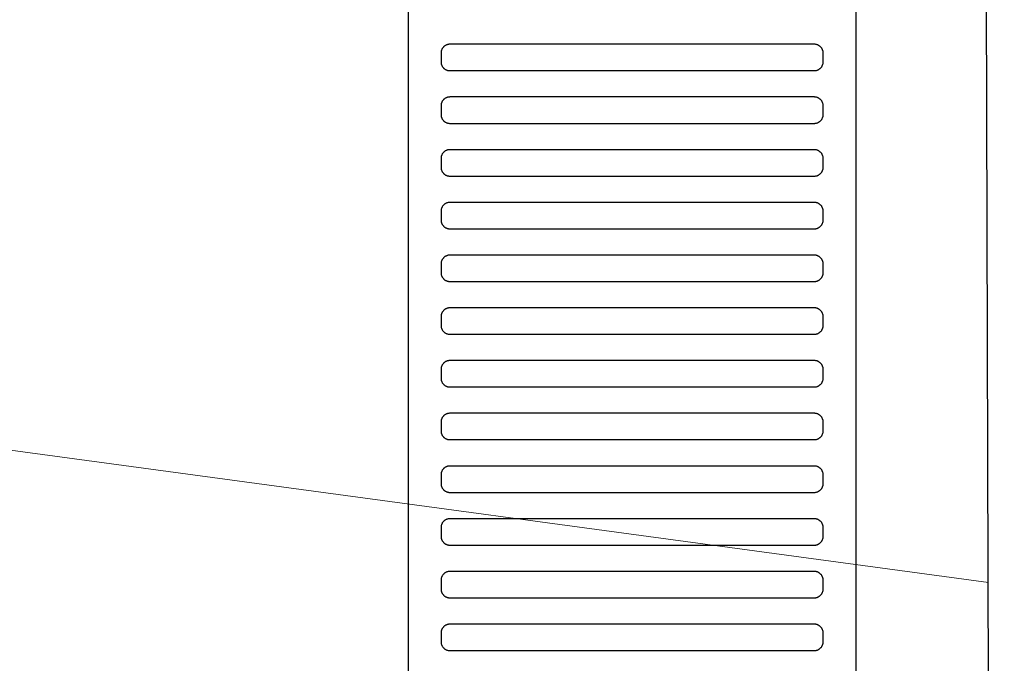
# Model space of a CAD drawing. Header units: millimetres. Extents: x -32221 to 212500, y 31663 to 93766.
# Tile 259 of 279: x 89884 to 90108, y 60662 to 60808. Entities that reach past the tile are written whole.
import ezdxf

# ---------------------------------------------------------------- set-up
doc = ezdxf.new("R2010")
doc.units = ezdxf.units.MM
doc.layers.add('kasetony', color=251, linetype='Continuous', lineweight=5)
doc.layers.add('Sciany', color=251, linetype='Continuous')
doc.layers.add('Wyposazenie', color=251, linetype='Continuous')

msp = doc.modelspace()

# ---------------------------------------------------------------- linework, layer by layer
at = {"layer": 'kasetony', "color": 251, "true_color": 0x636466}
for p, q in [((89160.453, 60807.784), (90104.311, 60680.09)), ((90104.311, 60680.09), (89160.453, 60807.784))]:
    msp.add_line(p, q, dxfattribs=at)
at = {"layer": 'Sciany', "color": 251, "true_color": 0x636466}
msp.add_line((90100.937, 61702.056), (90107.889, 59494.939), dxfattribs=at)
at = {"layer": 'Wyposazenie', "color": 251, "true_color": 0x636466}
for points in [[(90074.156, 59922.631), (90074.156, 61437.591), (89972.156, 61437.591), (89972.156, 59922.631)], [(90064.656, 60796.591), (90064.759, 60796.593), (90064.86, 60796.601), (90064.96, 60796.614), (90065.059, 60796.632), (90065.155, 60796.654), (90065.25, 60796.681), (90065.343, 60796.712), (90065.434, 60796.748), (90065.523, 60796.788), (90065.609, 60796.832), (90065.693, 60796.881), (90065.774, 60796.933), (90065.852, 60796.988), (90065.928, 60797.048), (90066, 60797.111), (90066.07, 60797.177), (90066.136, 60797.246), (90066.199, 60797.319), (90066.258, 60797.395), (90066.314, 60797.473), (90066.366, 60797.554), (90066.414, 60797.638), (90066.458, 60797.724), (90066.499, 60797.813), (90066.534, 60797.904), (90066.566, 60797.996), (90066.593, 60798.091), (90066.615, 60798.188), (90066.633, 60798.287), (90066.646, 60798.387), (90066.653, 60798.488), (90066.656, 60798.591), (90066.656, 60800.591), (90066.653, 60800.694), (90066.646, 60800.795), (90066.633, 60800.895), (90066.615, 60800.994), (90066.593, 60801.09), (90066.566, 60801.185), (90066.534, 60801.278), (90066.499, 60801.369), (90066.458, 60801.457), (90066.414, 60801.544), (90066.366, 60801.627), (90066.314, 60801.709), (90066.258, 60801.787), (90066.199, 60801.863), (90066.136, 60801.935), (90066.07, 60802.005), (90066, 60802.071), (90065.928, 60802.134), (90065.852, 60802.193), (90065.774, 60802.249), (90065.693, 60802.301), (90065.609, 60802.349), (90065.523, 60802.393), (90065.434, 60802.434), (90065.343, 60802.469), (90065.25, 60802.501), (90065.155, 60802.528), (90065.059, 60802.55), (90064.96, 60802.568), (90064.86, 60802.581), (90064.759, 60802.588), (90064.656, 60802.591), (89981.656, 60802.591), (89981.553, 60802.588), (89981.452, 60802.581), (89981.352, 60802.568), (89981.253, 60802.55), (89981.156, 60802.528), (89981.062, 60802.501), (89980.969, 60802.469), (89980.878, 60802.434), (89980.789, 60802.393), (89980.703, 60802.349), (89980.619, 60802.301), (89980.538, 60802.249), (89980.46, 60802.193), (89980.384, 60802.134), (89980.312, 60802.071), (89980.242, 60802.005), (89980.176, 60801.935), (89980.113, 60801.863), (89980.054, 60801.787), (89979.998, 60801.709), (89979.946, 60801.627), (89979.897, 60801.544), (89979.853, 60801.458), (89979.813, 60801.369), (89979.777, 60801.278), (89979.746, 60801.185), (89979.719, 60801.09), (89979.697, 60800.994), (89979.679, 60800.895), (89979.666, 60800.795), (89979.658, 60800.694), (89979.656, 60800.591), (89979.656, 60798.591), (89979.658, 60798.488), (89979.666, 60798.387), (89979.679, 60798.287), (89979.697, 60798.188), (89979.719, 60798.091), (89979.746, 60797.996), (89979.777, 60797.904), (89979.813, 60797.813), (89979.853, 60797.724), (89979.897, 60797.638), (89979.946, 60797.554), (89979.998, 60797.473), (89980.054, 60797.395), (89980.113, 60797.319), (89980.176, 60797.246), (89980.242, 60797.177), (89980.312, 60797.111), (89980.384, 60797.048), (89980.46, 60796.988), (89980.538, 60796.933), (89980.619, 60796.881), (89980.703, 60796.832), (89980.789, 60796.788), (89980.878, 60796.748), (89980.969, 60796.712), (89981.062, 60796.681), (89981.156, 60796.654), (89981.253, 60796.632), (89981.352, 60796.614), (89981.452, 60796.601), (89981.553, 60796.593), (89981.656, 60796.591)], [(90064.656, 60784.591), (90064.759, 60784.593), (90064.86, 60784.601), (90064.96, 60784.614), (90065.059, 60784.632), (90065.155, 60784.654), (90065.25, 60784.681), (90065.343, 60784.712), (90065.434, 60784.748), (90065.523, 60784.788), (90065.609, 60784.832), (90065.693, 60784.881), (90065.774, 60784.933), (90065.852, 60784.989), (90065.928, 60785.048), (90066, 60785.111), (90066.07, 60785.177), (90066.136, 60785.246), (90066.199, 60785.319), (90066.258, 60785.395), (90066.314, 60785.473), (90066.366, 60785.554), (90066.414, 60785.638), (90066.458, 60785.724), (90066.499, 60785.813), (90066.534, 60785.904), (90066.566, 60785.996), (90066.593, 60786.091), (90066.615, 60786.188), (90066.633, 60786.287), (90066.646, 60786.387), (90066.653, 60786.488), (90066.656, 60786.591), (90066.656, 60788.591), (90066.653, 60788.694), (90066.646, 60788.795), (90066.633, 60788.895), (90066.615, 60788.994), (90066.593, 60789.09), (90066.566, 60789.185), (90066.534, 60789.278), (90066.499, 60789.369), (90066.458, 60789.457), (90066.414, 60789.544), (90066.366, 60789.627), (90066.314, 60789.709), (90066.258, 60789.787), (90066.199, 60789.863), (90066.136, 60789.935), (90066.07, 60790.005), (90066, 60790.071), (90065.928, 60790.134), (90065.852, 60790.193), (90065.774, 60790.249), (90065.693, 60790.301), (90065.609, 60790.349), (90065.523, 60790.393), (90065.434, 60790.434), (90065.343, 60790.469), (90065.25, 60790.501), (90065.155, 60790.528), (90065.059, 60790.55), (90064.96, 60790.568), (90064.86, 60790.581), (90064.759, 60790.588), (90064.656, 60790.591), (89981.656, 60790.591), (89981.553, 60790.588), (89981.452, 60790.581), (89981.352, 60790.568), (89981.253, 60790.55), (89981.156, 60790.528), (89981.062, 60790.501), (89980.969, 60790.469), (89980.878, 60790.434), (89980.789, 60790.393), (89980.703, 60790.349), (89980.619, 60790.301), (89980.538, 60790.249), (89980.46, 60790.193), (89980.384, 60790.134), (89980.312, 60790.071), (89980.242, 60790.005), (89980.176, 60789.935), (89980.113, 60789.863), (89980.054, 60789.787), (89979.998, 60789.709), (89979.946, 60789.627), (89979.897, 60789.544), (89979.853, 60789.457), (89979.813, 60789.369), (89979.777, 60789.278), (89979.746, 60789.185), (89979.719, 60789.09), (89979.697, 60788.994), (89979.679, 60788.895), (89979.666, 60788.795), (89979.658, 60788.694), (89979.656, 60788.591), (89979.656, 60786.591), (89979.658, 60786.488), (89979.666, 60786.387), (89979.679, 60786.287), (89979.697, 60786.188), (89979.719, 60786.091), (89979.746, 60785.996), (89979.777, 60785.904), (89979.813, 60785.813), (89979.853, 60785.724), (89979.897, 60785.638), (89979.946, 60785.554), (89979.998, 60785.473), (89980.054, 60785.395), (89980.113, 60785.319), (89980.176, 60785.246), (89980.242, 60785.177), (89980.312, 60785.111), (89980.384, 60785.048), (89980.46, 60784.988), (89980.538, 60784.933), (89980.619, 60784.881), (89980.703, 60784.832), (89980.789, 60784.788), (89980.878, 60784.748), (89980.969, 60784.712), (89981.062, 60784.681), (89981.156, 60784.654), (89981.253, 60784.632), (89981.352, 60784.614), (89981.452, 60784.601), (89981.553, 60784.593), (89981.656, 60784.591)], [(90064.656, 60772.591), (90064.759, 60772.593), (90064.86, 60772.601), (90064.96, 60772.614), (90065.059, 60772.632), (90065.155, 60772.654), (90065.25, 60772.681), (90065.343, 60772.712), (90065.434, 60772.748), (90065.523, 60772.788), (90065.609, 60772.832), (90065.693, 60772.881), (90065.774, 60772.933), (90065.852, 60772.988), (90065.928, 60773.048), (90066, 60773.111), (90066.07, 60773.177), (90066.136, 60773.246), (90066.199, 60773.319), (90066.258, 60773.395), (90066.314, 60773.473), (90066.366, 60773.554), (90066.414, 60773.638), (90066.458, 60773.724), (90066.499, 60773.813), (90066.534, 60773.904), (90066.566, 60773.996), (90066.593, 60774.091), (90066.615, 60774.188), (90066.633, 60774.287), (90066.646, 60774.387), (90066.653, 60774.488), (90066.656, 60774.591), (90066.656, 60776.591), (90066.653, 60776.694), (90066.646, 60776.795), (90066.633, 60776.895), (90066.615, 60776.994), (90066.593, 60777.09), (90066.566, 60777.185), (90066.534, 60777.278), (90066.499, 60777.369), (90066.458, 60777.457), (90066.414, 60777.544), (90066.366, 60777.627), (90066.314, 60777.709), (90066.258, 60777.787), (90066.199, 60777.863), (90066.136, 60777.935), (90066.07, 60778.005), (90066, 60778.071), (90065.928, 60778.134), (90065.852, 60778.193), (90065.774, 60778.249), (90065.693, 60778.301), (90065.609, 60778.349), (90065.523, 60778.393), (90065.434, 60778.434), (90065.343, 60778.469), (90065.25, 60778.501), (90065.155, 60778.528), (90065.059, 60778.55), (90064.96, 60778.568), (90064.86, 60778.581), (90064.759, 60778.588), (90064.656, 60778.591), (89981.656, 60778.591), (89981.553, 60778.588), (89981.452, 60778.581), (89981.352, 60778.568), (89981.253, 60778.55), (89981.156, 60778.528), (89981.062, 60778.501), (89980.969, 60778.469), (89980.878, 60778.434), (89980.789, 60778.393), (89980.703, 60778.349), (89980.619, 60778.301), (89980.538, 60778.249), (89980.46, 60778.193), (89980.384, 60778.134), (89980.312, 60778.071), (89980.242, 60778.005), (89980.176, 60777.935), (89980.113, 60777.863), (89980.054, 60777.787), (89979.998, 60777.709), (89979.946, 60777.627), (89979.897, 60777.544), (89979.853, 60777.457), (89979.813, 60777.369), (89979.777, 60777.278), (89979.746, 60777.185), (89979.719, 60777.09), (89979.697, 60776.994), (89979.679, 60776.895), (89979.666, 60776.795), (89979.658, 60776.694), (89979.656, 60776.591), (89979.656, 60774.591), (89979.658, 60774.488), (89979.666, 60774.387), (89979.679, 60774.287), (89979.697, 60774.188), (89979.719, 60774.091), (89979.746, 60773.996), (89979.777, 60773.904), (89979.813, 60773.813), (89979.853, 60773.724), (89979.897, 60773.638), (89979.946, 60773.554), (89979.998, 60773.473), (89980.054, 60773.395), (89980.113, 60773.319), (89980.176, 60773.246), (89980.242, 60773.177), (89980.312, 60773.111), (89980.384, 60773.048), (89980.46, 60772.988), (89980.538, 60772.933), (89980.619, 60772.881), (89980.703, 60772.832), (89980.789, 60772.788), (89980.878, 60772.748), (89980.969, 60772.712), (89981.062, 60772.681), (89981.156, 60772.654), (89981.253, 60772.632), (89981.352, 60772.614), (89981.452, 60772.601), (89981.553, 60772.593), (89981.656, 60772.591)], [(90064.656, 60760.591), (90064.759, 60760.593), (90064.86, 60760.601), (90064.96, 60760.614), (90065.059, 60760.632), (90065.155, 60760.654), (90065.25, 60760.681), (90065.343, 60760.712), (90065.434, 60760.748), (90065.523, 60760.788), (90065.609, 60760.832), (90065.693, 60760.881), (90065.774, 60760.933), (90065.852, 60760.988), (90065.928, 60761.048), (90066, 60761.111), (90066.07, 60761.177), (90066.136, 60761.246), (90066.199, 60761.319), (90066.258, 60761.395), (90066.314, 60761.473), (90066.366, 60761.554), (90066.414, 60761.638), (90066.458, 60761.724), (90066.499, 60761.813), (90066.534, 60761.904), (90066.566, 60761.996), (90066.593, 60762.091), (90066.615, 60762.188), (90066.633, 60762.287), (90066.646, 60762.387), (90066.653, 60762.488), (90066.656, 60762.591), (90066.656, 60764.591), (90066.653, 60764.694), (90066.646, 60764.795), (90066.633, 60764.895), (90066.615, 60764.994), (90066.593, 60765.09), (90066.566, 60765.185), (90066.534, 60765.278), (90066.499, 60765.369), (90066.458, 60765.457), (90066.414, 60765.544), (90066.366, 60765.627), (90066.314, 60765.709), (90066.258, 60765.787), (90066.199, 60765.863), (90066.136, 60765.935), (90066.07, 60766.005), (90066, 60766.071), (90065.928, 60766.134), (90065.852, 60766.193), (90065.774, 60766.249), (90065.693, 60766.301), (90065.609, 60766.349), (90065.523, 60766.393), (90065.434, 60766.434), (90065.343, 60766.469), (90065.25, 60766.501), (90065.155, 60766.528), (90065.059, 60766.55), (90064.96, 60766.568), (90064.86, 60766.581), (90064.759, 60766.588), (90064.656, 60766.591), (89981.656, 60766.591), (89981.553, 60766.588), (89981.452, 60766.581), (89981.352, 60766.568), (89981.253, 60766.55), (89981.156, 60766.528), (89981.062, 60766.501), (89980.969, 60766.469), (89980.878, 60766.434), (89980.789, 60766.393), (89980.703, 60766.349), (89980.619, 60766.301), (89980.538, 60766.249), (89980.46, 60766.193), (89980.384, 60766.134), (89980.312, 60766.071), (89980.242, 60766.005), (89980.176, 60765.935), (89980.113, 60765.863), (89980.054, 60765.787), (89979.998, 60765.709), (89979.946, 60765.627), (89979.897, 60765.544), (89979.853, 60765.457), (89979.813, 60765.369), (89979.777, 60765.278), (89979.746, 60765.185), (89979.719, 60765.09), (89979.697, 60764.994), (89979.679, 60764.895), (89979.666, 60764.795), (89979.658, 60764.694), (89979.656, 60764.591), (89979.656, 60762.591), (89979.658, 60762.488), (89979.666, 60762.387), (89979.679, 60762.287), (89979.697, 60762.188), (89979.719, 60762.091), (89979.746, 60761.996), (89979.777, 60761.904), (89979.813, 60761.813), (89979.853, 60761.724), (89979.897, 60761.638), (89979.946, 60761.554), (89979.998, 60761.473), (89980.054, 60761.395), (89980.113, 60761.319), (89980.176, 60761.246), (89980.242, 60761.177), (89980.312, 60761.111), (89980.384, 60761.048), (89980.46, 60760.988), (89980.538, 60760.933), (89980.619, 60760.881), (89980.703, 60760.832), (89980.789, 60760.788), (89980.878, 60760.748), (89980.969, 60760.712), (89981.062, 60760.681), (89981.156, 60760.654), (89981.253, 60760.632), (89981.352, 60760.614), (89981.452, 60760.601), (89981.553, 60760.593), (89981.656, 60760.591)], [(90064.656, 60748.591), (90064.759, 60748.593), (90064.86, 60748.601), (90064.96, 60748.614), (90065.059, 60748.632), (90065.155, 60748.654), (90065.25, 60748.681), (90065.343, 60748.712), (90065.434, 60748.748), (90065.523, 60748.788), (90065.609, 60748.832), (90065.693, 60748.881), (90065.774, 60748.933), (90065.852, 60748.988), (90065.928, 60749.048), (90066, 60749.111), (90066.07, 60749.177), (90066.136, 60749.246), (90066.199, 60749.319), (90066.258, 60749.395), (90066.314, 60749.473), (90066.366, 60749.554), (90066.414, 60749.638), (90066.458, 60749.724), (90066.499, 60749.813), (90066.534, 60749.904), (90066.566, 60749.996), (90066.593, 60750.091), (90066.615, 60750.188), (90066.633, 60750.287), (90066.646, 60750.387), (90066.653, 60750.488), (90066.656, 60750.591), (90066.656, 60752.591), (90066.653, 60752.694), (90066.646, 60752.795), (90066.633, 60752.895), (90066.615, 60752.994), (90066.593, 60753.09), (90066.566, 60753.185), (90066.534, 60753.278), (90066.499, 60753.369), (90066.458, 60753.457), (90066.414, 60753.544), (90066.366, 60753.627), (90066.314, 60753.709), (90066.258, 60753.787), (90066.199, 60753.863), (90066.136, 60753.935), (90066.07, 60754.005), (90066, 60754.071), (90065.928, 60754.134), (90065.852, 60754.193), (90065.774, 60754.249), (90065.693, 60754.301), (90065.609, 60754.349), (90065.523, 60754.393), (90065.434, 60754.434), (90065.343, 60754.469), (90065.25, 60754.501), (90065.155, 60754.528), (90065.059, 60754.55), (90064.96, 60754.568), (90064.86, 60754.581), (90064.759, 60754.588), (90064.656, 60754.591), (89981.656, 60754.591), (89981.553, 60754.588), (89981.452, 60754.581), (89981.352, 60754.568), (89981.253, 60754.55), (89981.156, 60754.528), (89981.062, 60754.501), (89980.969, 60754.469), (89980.878, 60754.434), (89980.789, 60754.393), (89980.703, 60754.349), (89980.619, 60754.301), (89980.538, 60754.249), (89980.46, 60754.193), (89980.384, 60754.134), (89980.312, 60754.071), (89980.242, 60754.005), (89980.176, 60753.935), (89980.113, 60753.863), (89980.054, 60753.787), (89979.998, 60753.709), (89979.946, 60753.627), (89979.897, 60753.544), (89979.853, 60753.457), (89979.813, 60753.369), (89979.777, 60753.278), (89979.746, 60753.185), (89979.719, 60753.09), (89979.697, 60752.994), (89979.679, 60752.895), (89979.666, 60752.795), (89979.658, 60752.694), (89979.656, 60752.591), (89979.656, 60750.591), (89979.658, 60750.488), (89979.666, 60750.387), (89979.679, 60750.287), (89979.697, 60750.188), (89979.719, 60750.091), (89979.746, 60749.996), (89979.777, 60749.904), (89979.813, 60749.813), (89979.853, 60749.724), (89979.897, 60749.638), (89979.946, 60749.554), (89979.998, 60749.473), (89980.054, 60749.395), (89980.113, 60749.319), (89980.176, 60749.246), (89980.242, 60749.177), (89980.312, 60749.111), (89980.384, 60749.048), (89980.46, 60748.988), (89980.538, 60748.933), (89980.619, 60748.881), (89980.703, 60748.832), (89980.789, 60748.788), (89980.878, 60748.748), (89980.969, 60748.712), (89981.062, 60748.681), (89981.156, 60748.654), (89981.253, 60748.632), (89981.352, 60748.614), (89981.452, 60748.601), (89981.553, 60748.593), (89981.656, 60748.591)], [(90064.656, 60736.591), (90064.759, 60736.593), (90064.86, 60736.601), (90064.96, 60736.614), (90065.059, 60736.632), (90065.155, 60736.654), (90065.25, 60736.681), (90065.343, 60736.712), (90065.434, 60736.748), (90065.523, 60736.788), (90065.609, 60736.832), (90065.693, 60736.881), (90065.774, 60736.933), (90065.852, 60736.988), (90065.928, 60737.048), (90066, 60737.111), (90066.07, 60737.177), (90066.136, 60737.246), (90066.199, 60737.319), (90066.258, 60737.395), (90066.314, 60737.473), (90066.366, 60737.554), (90066.414, 60737.638), (90066.458, 60737.724), (90066.499, 60737.813), (90066.534, 60737.904), (90066.566, 60737.996), (90066.593, 60738.091), (90066.615, 60738.188), (90066.633, 60738.287), (90066.646, 60738.387), (90066.653, 60738.488), (90066.656, 60738.591), (90066.656, 60740.591), (90066.653, 60740.694), (90066.646, 60740.795), (90066.633, 60740.895), (90066.615, 60740.994), (90066.593, 60741.09), (90066.566, 60741.185), (90066.534, 60741.278), (90066.499, 60741.369), (90066.458, 60741.457), (90066.414, 60741.544), (90066.366, 60741.627), (90066.314, 60741.709), (90066.258, 60741.787), (90066.199, 60741.863), (90066.136, 60741.935), (90066.07, 60742.005), (90066, 60742.071), (90065.928, 60742.134), (90065.852, 60742.193), (90065.774, 60742.249), (90065.693, 60742.301), (90065.609, 60742.349), (90065.523, 60742.393), (90065.434, 60742.434), (90065.343, 60742.469), (90065.25, 60742.501), (90065.155, 60742.528), (90065.059, 60742.55), (90064.96, 60742.568), (90064.86, 60742.581), (90064.759, 60742.588), (90064.656, 60742.591), (89981.656, 60742.591), (89981.553, 60742.588), (89981.452, 60742.581), (89981.352, 60742.568), (89981.253, 60742.55), (89981.156, 60742.528), (89981.062, 60742.501), (89980.969, 60742.469), (89980.878, 60742.434), (89980.789, 60742.393), (89980.703, 60742.349), (89980.619, 60742.301), (89980.538, 60742.249), (89980.46, 60742.193), (89980.384, 60742.134), (89980.312, 60742.071), (89980.242, 60742.005), (89980.176, 60741.935), (89980.113, 60741.863), (89980.054, 60741.787), (89979.998, 60741.709), (89979.946, 60741.627), (89979.897, 60741.544), (89979.853, 60741.457), (89979.813, 60741.369), (89979.777, 60741.278), (89979.746, 60741.185), (89979.719, 60741.09), (89979.697, 60740.994), (89979.679, 60740.895), (89979.666, 60740.795), (89979.658, 60740.694), (89979.656, 60740.591), (89979.656, 60738.591), (89979.658, 60738.488), (89979.666, 60738.387), (89979.679, 60738.287), (89979.697, 60738.188), (89979.719, 60738.091), (89979.746, 60737.996), (89979.777, 60737.904), (89979.813, 60737.813), (89979.853, 60737.724), (89979.897, 60737.638), (89979.946, 60737.554), (89979.998, 60737.473), (89980.054, 60737.395), (89980.113, 60737.319), (89980.176, 60737.246), (89980.242, 60737.177), (89980.312, 60737.111), (89980.384, 60737.048), (89980.46, 60736.988), (89980.538, 60736.933), (89980.619, 60736.881), (89980.703, 60736.832), (89980.789, 60736.788), (89980.878, 60736.748), (89980.969, 60736.712), (89981.062, 60736.681), (89981.156, 60736.654), (89981.253, 60736.632), (89981.352, 60736.614), (89981.452, 60736.601), (89981.553, 60736.593), (89981.656, 60736.591)], [(90064.656, 60724.591), (90064.759, 60724.593), (90064.86, 60724.601), (90064.96, 60724.614), (90065.059, 60724.632), (90065.155, 60724.654), (90065.25, 60724.681), (90065.343, 60724.712), (90065.434, 60724.748), (90065.523, 60724.788), (90065.609, 60724.832), (90065.693, 60724.881), (90065.774, 60724.933), (90065.852, 60724.988), (90065.928, 60725.048), (90066, 60725.111), (90066.07, 60725.177), (90066.136, 60725.246), (90066.199, 60725.319), (90066.258, 60725.395), (90066.314, 60725.473), (90066.366, 60725.554), (90066.414, 60725.638), (90066.458, 60725.724), (90066.499, 60725.813), (90066.534, 60725.904), (90066.566, 60725.996), (90066.593, 60726.091), (90066.615, 60726.188), (90066.633, 60726.287), (90066.646, 60726.387), (90066.653, 60726.488), (90066.656, 60726.591), (90066.656, 60728.591), (90066.653, 60728.694), (90066.646, 60728.795), (90066.633, 60728.895), (90066.615, 60728.994), (90066.593, 60729.09), (90066.566, 60729.185), (90066.534, 60729.278), (90066.499, 60729.369), (90066.458, 60729.457), (90066.414, 60729.544), (90066.366, 60729.627), (90066.314, 60729.709), (90066.258, 60729.787), (90066.199, 60729.863), (90066.136, 60729.935), (90066.07, 60730.005), (90066, 60730.071), (90065.928, 60730.134), (90065.852, 60730.193), (90065.774, 60730.249), (90065.693, 60730.301), (90065.609, 60730.349), (90065.523, 60730.393), (90065.434, 60730.434), (90065.343, 60730.469), (90065.25, 60730.501), (90065.155, 60730.528), (90065.059, 60730.55), (90064.96, 60730.568), (90064.86, 60730.581), (90064.759, 60730.588), (90064.656, 60730.591), (89981.656, 60730.591), (89981.553, 60730.588), (89981.452, 60730.581), (89981.352, 60730.568), (89981.253, 60730.55), (89981.156, 60730.528), (89981.062, 60730.501), (89980.969, 60730.469), (89980.878, 60730.434), (89980.789, 60730.393), (89980.703, 60730.349), (89980.619, 60730.301), (89980.538, 60730.249), (89980.46, 60730.193), (89980.384, 60730.134), (89980.312, 60730.071), (89980.242, 60730.005), (89980.176, 60729.935), (89980.113, 60729.863), (89980.054, 60729.787), (89979.998, 60729.709), (89979.946, 60729.627), (89979.897, 60729.544), (89979.853, 60729.457), (89979.813, 60729.369), (89979.777, 60729.278), (89979.746, 60729.185), (89979.719, 60729.09), (89979.697, 60728.994), (89979.679, 60728.895), (89979.666, 60728.795), (89979.658, 60728.694), (89979.656, 60728.591), (89979.656, 60726.591), (89979.658, 60726.488), (89979.666, 60726.387), (89979.679, 60726.287), (89979.697, 60726.188), (89979.719, 60726.091), (89979.746, 60725.996), (89979.777, 60725.904), (89979.813, 60725.813), (89979.853, 60725.724), (89979.897, 60725.638), (89979.946, 60725.554), (89979.998, 60725.473), (89980.054, 60725.395), (89980.113, 60725.319), (89980.176, 60725.246), (89980.242, 60725.177), (89980.312, 60725.111), (89980.384, 60725.048), (89980.46, 60724.988), (89980.538, 60724.933), (89980.619, 60724.881), (89980.703, 60724.832), (89980.789, 60724.788), (89980.878, 60724.748), (89980.969, 60724.712), (89981.062, 60724.681), (89981.156, 60724.654), (89981.253, 60724.632), (89981.352, 60724.614), (89981.452, 60724.601), (89981.553, 60724.593), (89981.656, 60724.591)], [(90064.656, 60712.591), (90064.759, 60712.593), (90064.86, 60712.601), (90064.96, 60712.614), (90065.059, 60712.632), (90065.155, 60712.654), (90065.25, 60712.681), (90065.343, 60712.712), (90065.434, 60712.748), (90065.523, 60712.788), (90065.609, 60712.832), (90065.693, 60712.881), (90065.774, 60712.933), (90065.852, 60712.988), (90065.928, 60713.048), (90066, 60713.111), (90066.07, 60713.177), (90066.136, 60713.246), (90066.199, 60713.319), (90066.258, 60713.395), (90066.314, 60713.473), (90066.366, 60713.554), (90066.414, 60713.638), (90066.458, 60713.724), (90066.499, 60713.813), (90066.534, 60713.904), (90066.566, 60713.996), (90066.593, 60714.091), (90066.615, 60714.188), (90066.633, 60714.287), (90066.646, 60714.387), (90066.653, 60714.488), (90066.656, 60714.591), (90066.656, 60716.591), (90066.653, 60716.694), (90066.646, 60716.795), (90066.633, 60716.895), (90066.615, 60716.994), (90066.593, 60717.09), (90066.566, 60717.185), (90066.534, 60717.278), (90066.499, 60717.369), (90066.458, 60717.457), (90066.414, 60717.544), (90066.366, 60717.627), (90066.314, 60717.709), (90066.258, 60717.787), (90066.199, 60717.863), (90066.136, 60717.935), (90066.07, 60718.005), (90066, 60718.071), (90065.928, 60718.134), (90065.852, 60718.193), (90065.774, 60718.249), (90065.693, 60718.301), (90065.609, 60718.349), (90065.523, 60718.393), (90065.434, 60718.434), (90065.343, 60718.469), (90065.25, 60718.501), (90065.155, 60718.528), (90065.059, 60718.55), (90064.96, 60718.568), (90064.86, 60718.581), (90064.759, 60718.588), (90064.656, 60718.591), (89981.656, 60718.591), (89981.553, 60718.588), (89981.452, 60718.581), (89981.352, 60718.568), (89981.253, 60718.55), (89981.156, 60718.528), (89981.062, 60718.501), (89980.969, 60718.469), (89980.878, 60718.434), (89980.789, 60718.393), (89980.703, 60718.349), (89980.619, 60718.301), (89980.538, 60718.249), (89980.46, 60718.193), (89980.384, 60718.134), (89980.312, 60718.071), (89980.242, 60718.005), (89980.176, 60717.935), (89980.113, 60717.863), (89980.054, 60717.787), (89979.998, 60717.709), (89979.946, 60717.627), (89979.897, 60717.544), (89979.853, 60717.457), (89979.813, 60717.369), (89979.777, 60717.278), (89979.746, 60717.185), (89979.719, 60717.09), (89979.697, 60716.994), (89979.679, 60716.895), (89979.666, 60716.795), (89979.658, 60716.694), (89979.656, 60716.591), (89979.656, 60714.591), (89979.658, 60714.488), (89979.666, 60714.387), (89979.679, 60714.287), (89979.697, 60714.188), (89979.719, 60714.091), (89979.746, 60713.996), (89979.777, 60713.904), (89979.813, 60713.813), (89979.853, 60713.724), (89979.897, 60713.638), (89979.946, 60713.554), (89979.998, 60713.473), (89980.054, 60713.395), (89980.113, 60713.319), (89980.176, 60713.246), (89980.242, 60713.177), (89980.312, 60713.111), (89980.384, 60713.048), (89980.46, 60712.988), (89980.538, 60712.933), (89980.619, 60712.881), (89980.703, 60712.832), (89980.789, 60712.788), (89980.878, 60712.748), (89980.969, 60712.712), (89981.062, 60712.681), (89981.156, 60712.654), (89981.253, 60712.632), (89981.352, 60712.614), (89981.452, 60712.601), (89981.553, 60712.593), (89981.656, 60712.591)], [(90064.656, 60700.591), (90064.759, 60700.593), (90064.86, 60700.601), (90064.96, 60700.614), (90065.059, 60700.632), (90065.155, 60700.654), (90065.25, 60700.681), (90065.343, 60700.712), (90065.434, 60700.748), (90065.523, 60700.788), (90065.609, 60700.832), (90065.693, 60700.881), (90065.774, 60700.933), (90065.852, 60700.988), (90065.928, 60701.048), (90066, 60701.111), (90066.07, 60701.177), (90066.136, 60701.246), (90066.199, 60701.319), (90066.258, 60701.395), (90066.314, 60701.473), (90066.366, 60701.554), (90066.414, 60701.638), (90066.458, 60701.724), (90066.499, 60701.813), (90066.534, 60701.904), (90066.566, 60701.996), (90066.593, 60702.091), (90066.615, 60702.188), (90066.633, 60702.287), (90066.646, 60702.387), (90066.653, 60702.488), (90066.656, 60702.591), (90066.656, 60704.591), (90066.653, 60704.694), (90066.646, 60704.795), (90066.633, 60704.895), (90066.615, 60704.994), (90066.593, 60705.09), (90066.566, 60705.185), (90066.534, 60705.278), (90066.499, 60705.369), (90066.458, 60705.457), (90066.414, 60705.544), (90066.366, 60705.627), (90066.314, 60705.709), (90066.258, 60705.787), (90066.199, 60705.863), (90066.136, 60705.935), (90066.07, 60706.005), (90066, 60706.071), (90065.928, 60706.134), (90065.852, 60706.193), (90065.774, 60706.249), (90065.693, 60706.301), (90065.609, 60706.349), (90065.523, 60706.393), (90065.434, 60706.434), (90065.343, 60706.469), (90065.25, 60706.501), (90065.155, 60706.528), (90065.059, 60706.55), (90064.96, 60706.568), (90064.86, 60706.581), (90064.759, 60706.588), (90064.656, 60706.591), (89981.656, 60706.591), (89981.553, 60706.588), (89981.452, 60706.581), (89981.352, 60706.568), (89981.253, 60706.55), (89981.156, 60706.528), (89981.062, 60706.501), (89980.969, 60706.469), (89980.878, 60706.434), (89980.789, 60706.393), (89980.703, 60706.349), (89980.619, 60706.301), (89980.538, 60706.249), (89980.46, 60706.193), (89980.384, 60706.134), (89980.312, 60706.071), (89980.242, 60706.005), (89980.176, 60705.935), (89980.113, 60705.863), (89980.054, 60705.787), (89979.998, 60705.709), (89979.946, 60705.627), (89979.897, 60705.544), (89979.853, 60705.457), (89979.813, 60705.369), (89979.777, 60705.278), (89979.746, 60705.185), (89979.719, 60705.09), (89979.697, 60704.994), (89979.679, 60704.895), (89979.666, 60704.795), (89979.658, 60704.694), (89979.656, 60704.591), (89979.656, 60702.591), (89979.658, 60702.488), (89979.666, 60702.387), (89979.679, 60702.287), (89979.697, 60702.188), (89979.719, 60702.091), (89979.746, 60701.996), (89979.777, 60701.904), (89979.813, 60701.813), (89979.853, 60701.724), (89979.897, 60701.638), (89979.946, 60701.554), (89979.998, 60701.473), (89980.054, 60701.395), (89980.113, 60701.319), (89980.176, 60701.246), (89980.242, 60701.177), (89980.312, 60701.111), (89980.384, 60701.048), (89980.46, 60700.988), (89980.538, 60700.933), (89980.619, 60700.881), (89980.703, 60700.832), (89980.789, 60700.788), (89980.878, 60700.748), (89980.969, 60700.712), (89981.062, 60700.681), (89981.156, 60700.654), (89981.253, 60700.632), (89981.352, 60700.614), (89981.452, 60700.601), (89981.553, 60700.593), (89981.656, 60700.591)], [(90064.656, 60688.591), (90064.759, 60688.593), (90064.86, 60688.601), (90064.96, 60688.614), (90065.059, 60688.632), (90065.155, 60688.654), (90065.25, 60688.681), (90065.343, 60688.712), (90065.434, 60688.748), (90065.523, 60688.788), (90065.609, 60688.832), (90065.693, 60688.881), (90065.774, 60688.933), (90065.852, 60688.988), (90065.928, 60689.048), (90066, 60689.111), (90066.07, 60689.177), (90066.136, 60689.246), (90066.199, 60689.319), (90066.258, 60689.395), (90066.314, 60689.473), (90066.366, 60689.554), (90066.414, 60689.638), (90066.458, 60689.724), (90066.499, 60689.813), (90066.534, 60689.904), (90066.566, 60689.996), (90066.593, 60690.091), (90066.615, 60690.188), (90066.633, 60690.287), (90066.646, 60690.387), (90066.653, 60690.488), (90066.656, 60690.591), (90066.656, 60692.591), (90066.653, 60692.694), (90066.646, 60692.795), (90066.633, 60692.895), (90066.615, 60692.994), (90066.593, 60693.09), (90066.566, 60693.185), (90066.534, 60693.278), (90066.499, 60693.369), (90066.458, 60693.457), (90066.414, 60693.544), (90066.366, 60693.627), (90066.314, 60693.709), (90066.258, 60693.787), (90066.199, 60693.863), (90066.136, 60693.935), (90066.07, 60694.005), (90066, 60694.071), (90065.928, 60694.134), (90065.852, 60694.193), (90065.774, 60694.249), (90065.693, 60694.301), (90065.609, 60694.349), (90065.523, 60694.393), (90065.434, 60694.434), (90065.343, 60694.469), (90065.25, 60694.501), (90065.155, 60694.528), (90065.059, 60694.55), (90064.96, 60694.568), (90064.86, 60694.581), (90064.759, 60694.588), (90064.656, 60694.591), (89981.656, 60694.591), (89981.553, 60694.588), (89981.452, 60694.581), (89981.352, 60694.568), (89981.253, 60694.55), (89981.156, 60694.528), (89981.062, 60694.501), (89980.969, 60694.469), (89980.878, 60694.434), (89980.789, 60694.393), (89980.703, 60694.349), (89980.619, 60694.301), (89980.538, 60694.249), (89980.46, 60694.193), (89980.384, 60694.134), (89980.312, 60694.071), (89980.242, 60694.005), (89980.176, 60693.935), (89980.113, 60693.863), (89980.054, 60693.787), (89979.998, 60693.709), (89979.946, 60693.627), (89979.897, 60693.544), (89979.853, 60693.457), (89979.813, 60693.369), (89979.777, 60693.278), (89979.746, 60693.185), (89979.719, 60693.09), (89979.697, 60692.994), (89979.679, 60692.895), (89979.666, 60692.795), (89979.658, 60692.694), (89979.656, 60692.591), (89979.656, 60690.591), (89979.658, 60690.488), (89979.666, 60690.387), (89979.679, 60690.287), (89979.697, 60690.188), (89979.719, 60690.091), (89979.746, 60689.996), (89979.777, 60689.904), (89979.813, 60689.813), (89979.853, 60689.724), (89979.897, 60689.638), (89979.946, 60689.554), (89979.998, 60689.473), (89980.054, 60689.395), (89980.113, 60689.319), (89980.176, 60689.246), (89980.242, 60689.177), (89980.312, 60689.111), (89980.384, 60689.048), (89980.46, 60688.988), (89980.538, 60688.933), (89980.619, 60688.881), (89980.703, 60688.832), (89980.789, 60688.788), (89980.878, 60688.748), (89980.969, 60688.712), (89981.062, 60688.681), (89981.156, 60688.654), (89981.253, 60688.632), (89981.352, 60688.614), (89981.452, 60688.601), (89981.553, 60688.593), (89981.656, 60688.591)], [(90064.656, 60676.591), (90064.759, 60676.593), (90064.86, 60676.601), (90064.96, 60676.614), (90065.059, 60676.632), (90065.155, 60676.654), (90065.25, 60676.681), (90065.343, 60676.712), (90065.434, 60676.748), (90065.523, 60676.788), (90065.609, 60676.832), (90065.693, 60676.881), (90065.774, 60676.933), (90065.852, 60676.988), (90065.928, 60677.048), (90066, 60677.111), (90066.07, 60677.177), (90066.136, 60677.246), (90066.199, 60677.319), (90066.258, 60677.395), (90066.314, 60677.473), (90066.366, 60677.554), (90066.414, 60677.638), (90066.458, 60677.724), (90066.499, 60677.813), (90066.534, 60677.904), (90066.566, 60677.996), (90066.593, 60678.091), (90066.615, 60678.188), (90066.633, 60678.287), (90066.646, 60678.387), (90066.653, 60678.488), (90066.656, 60678.591), (90066.656, 60680.591), (90066.653, 60680.694), (90066.646, 60680.795), (90066.633, 60680.895), (90066.615, 60680.994), (90066.593, 60681.09), (90066.566, 60681.185), (90066.534, 60681.278), (90066.499, 60681.369), (90066.458, 60681.457), (90066.414, 60681.544), (90066.366, 60681.627), (90066.314, 60681.709), (90066.258, 60681.787), (90066.199, 60681.863), (90066.136, 60681.935), (90066.07, 60682.005), (90066, 60682.071), (90065.928, 60682.134), (90065.852, 60682.193), (90065.774, 60682.249), (90065.693, 60682.301), (90065.609, 60682.349), (90065.523, 60682.393), (90065.434, 60682.434), (90065.343, 60682.469), (90065.25, 60682.501), (90065.155, 60682.528), (90065.059, 60682.55), (90064.96, 60682.568), (90064.86, 60682.581), (90064.759, 60682.588), (90064.656, 60682.591), (89981.656, 60682.591), (89981.553, 60682.588), (89981.452, 60682.581), (89981.352, 60682.568), (89981.253, 60682.55), (89981.156, 60682.528), (89981.062, 60682.501), (89980.969, 60682.469), (89980.878, 60682.434), (89980.789, 60682.393), (89980.703, 60682.349), (89980.619, 60682.301), (89980.538, 60682.249), (89980.46, 60682.193), (89980.384, 60682.134), (89980.312, 60682.071), (89980.242, 60682.005), (89980.176, 60681.935), (89980.113, 60681.863), (89980.054, 60681.787), (89979.998, 60681.709), (89979.946, 60681.627), (89979.897, 60681.544), (89979.853, 60681.457), (89979.813, 60681.369), (89979.777, 60681.278), (89979.746, 60681.185), (89979.719, 60681.09), (89979.697, 60680.994), (89979.679, 60680.895), (89979.666, 60680.795), (89979.658, 60680.694), (89979.656, 60680.591), (89979.656, 60678.591), (89979.658, 60678.488), (89979.666, 60678.387), (89979.679, 60678.287), (89979.697, 60678.188), (89979.719, 60678.091), (89979.746, 60677.997), (89979.777, 60677.904), (89979.813, 60677.813), (89979.853, 60677.724), (89979.897, 60677.638), (89979.946, 60677.554), (89979.998, 60677.473), (89980.054, 60677.395), (89980.113, 60677.319), (89980.176, 60677.246), (89980.242, 60677.177), (89980.312, 60677.111), (89980.384, 60677.048), (89980.46, 60676.988), (89980.538, 60676.933), (89980.619, 60676.881), (89980.703, 60676.832), (89980.789, 60676.788), (89980.878, 60676.748), (89980.969, 60676.712), (89981.062, 60676.681), (89981.156, 60676.654), (89981.253, 60676.632), (89981.352, 60676.614), (89981.452, 60676.601), (89981.553, 60676.593), (89981.656, 60676.591)], [(90064.656, 60676.591), (90064.759, 60676.593), (90064.86, 60676.601), (90064.96, 60676.614), (90065.059, 60676.632), (90065.155, 60676.654), (90065.25, 60676.681), (90065.343, 60676.712), (90065.434, 60676.748), (90065.523, 60676.788), (90065.609, 60676.832), (90065.693, 60676.881), (90065.774, 60676.933), (90065.852, 60676.988), (90065.928, 60677.048), (90066, 60677.111), (90066.07, 60677.177), (90066.136, 60677.246), (90066.199, 60677.319), (90066.258, 60677.395), (90066.314, 60677.473), (90066.366, 60677.554), (90066.414, 60677.638), (90066.458, 60677.724), (90066.499, 60677.813), (90066.534, 60677.904), (90066.566, 60677.996), (90066.593, 60678.091), (90066.615, 60678.188), (90066.633, 60678.287), (90066.646, 60678.387), (90066.653, 60678.488), (90066.656, 60678.591), (90066.656, 60680.591), (90066.653, 60680.694), (90066.646, 60680.795), (90066.633, 60680.895), (90066.615, 60680.994), (90066.593, 60681.09), (90066.566, 60681.185), (90066.534, 60681.278), (90066.499, 60681.369), (90066.458, 60681.457), (90066.414, 60681.544), (90066.366, 60681.627), (90066.314, 60681.709), (90066.258, 60681.787), (90066.199, 60681.863), (90066.136, 60681.935), (90066.07, 60682.005), (90066, 60682.071), (90065.928, 60682.134), (90065.852, 60682.193), (90065.774, 60682.249), (90065.693, 60682.301), (90065.609, 60682.349), (90065.523, 60682.393), (90065.434, 60682.434), (90065.343, 60682.469), (90065.25, 60682.501), (90065.155, 60682.528), (90065.059, 60682.55), (90064.96, 60682.568), (90064.86, 60682.581), (90064.759, 60682.588), (90064.656, 60682.591), (89981.656, 60682.591), (89981.553, 60682.588), (89981.452, 60682.581), (89981.352, 60682.568), (89981.253, 60682.55), (89981.156, 60682.528), (89981.062, 60682.501), (89980.969, 60682.469), (89980.878, 60682.434), (89980.789, 60682.393), (89980.703, 60682.349), (89980.619, 60682.301), (89980.538, 60682.249), (89980.46, 60682.193), (89980.384, 60682.134), (89980.312, 60682.071), (89980.242, 60682.005), (89980.176, 60681.935), (89980.113, 60681.863), (89980.054, 60681.787), (89979.998, 60681.709), (89979.946, 60681.627), (89979.897, 60681.544), (89979.853, 60681.457), (89979.813, 60681.369), (89979.777, 60681.278), (89979.746, 60681.185), (89979.719, 60681.09), (89979.697, 60680.994), (89979.679, 60680.895), (89979.666, 60680.795), (89979.658, 60680.694), (89979.656, 60680.591), (89979.656, 60678.591), (89979.658, 60678.488), (89979.666, 60678.387), (89979.679, 60678.287), (89979.697, 60678.188), (89979.719, 60678.091), (89979.746, 60677.996), (89979.777, 60677.904), (89979.813, 60677.813), (89979.853, 60677.724), (89979.897, 60677.638), (89979.946, 60677.554), (89979.998, 60677.473), (89980.054, 60677.395), (89980.113, 60677.319), (89980.176, 60677.246), (89980.242, 60677.177), (89980.312, 60677.111), (89980.384, 60677.048), (89980.46, 60676.988), (89980.538, 60676.933), (89980.619, 60676.881), (89980.703, 60676.832), (89980.789, 60676.788), (89980.878, 60676.748), (89980.969, 60676.712), (89981.062, 60676.681), (89981.156, 60676.654), (89981.253, 60676.632), (89981.352, 60676.614), (89981.452, 60676.601), (89981.553, 60676.593), (89981.656, 60676.591)], [(90064.656, 60664.591), (90064.759, 60664.593), (90064.86, 60664.601), (90064.96, 60664.614), (90065.059, 60664.632), (90065.155, 60664.654), (90065.25, 60664.681), (90065.343, 60664.712), (90065.434, 60664.748), (90065.523, 60664.788), (90065.609, 60664.832), (90065.693, 60664.881), (90065.774, 60664.933), (90065.852, 60664.988), (90065.928, 60665.048), (90066, 60665.111), (90066.07, 60665.177), (90066.136, 60665.246), (90066.199, 60665.319), (90066.258, 60665.395), (90066.314, 60665.473), (90066.366, 60665.554), (90066.414, 60665.638), (90066.458, 60665.724), (90066.499, 60665.813), (90066.534, 60665.904), (90066.566, 60665.996), (90066.593, 60666.091), (90066.615, 60666.188), (90066.633, 60666.287), (90066.646, 60666.387), (90066.653, 60666.488), (90066.656, 60666.591), (90066.656, 60668.591), (90066.653, 60668.694), (90066.646, 60668.795), (90066.633, 60668.895), (90066.615, 60668.994), (90066.593, 60669.09), (90066.566, 60669.185), (90066.534, 60669.278), (90066.499, 60669.369), (90066.458, 60669.457), (90066.414, 60669.544), (90066.366, 60669.627), (90066.314, 60669.709), (90066.258, 60669.787), (90066.199, 60669.863), (90066.136, 60669.935), (90066.07, 60670.005), (90066, 60670.071), (90065.928, 60670.134), (90065.852, 60670.193), (90065.774, 60670.249), (90065.693, 60670.301), (90065.609, 60670.349), (90065.523, 60670.393), (90065.434, 60670.434), (90065.343, 60670.469), (90065.25, 60670.501), (90065.155, 60670.528), (90065.059, 60670.55), (90064.96, 60670.568), (90064.86, 60670.581), (90064.759, 60670.588), (90064.656, 60670.591), (89981.656, 60670.591), (89981.553, 60670.588), (89981.452, 60670.581), (89981.352, 60670.568), (89981.253, 60670.55), (89981.156, 60670.528), (89981.062, 60670.501), (89980.969, 60670.469), (89980.878, 60670.434), (89980.789, 60670.393), (89980.703, 60670.349), (89980.619, 60670.301), (89980.538, 60670.249), (89980.46, 60670.193), (89980.384, 60670.134), (89980.312, 60670.071), (89980.242, 60670.005), (89980.176, 60669.935), (89980.113, 60669.863), (89980.054, 60669.787), (89979.998, 60669.709), (89979.946, 60669.627), (89979.897, 60669.544), (89979.853, 60669.457), (89979.813, 60669.369), (89979.777, 60669.278), (89979.746, 60669.185), (89979.719, 60669.09), (89979.697, 60668.994), (89979.679, 60668.895), (89979.666, 60668.795), (89979.658, 60668.694), (89979.656, 60668.591), (89979.656, 60666.591), (89979.658, 60666.488), (89979.666, 60666.387), (89979.679, 60666.287), (89979.697, 60666.188), (89979.719, 60666.091), (89979.746, 60665.996), (89979.777, 60665.904), (89979.813, 60665.813), (89979.853, 60665.724), (89979.897, 60665.638), (89979.946, 60665.554), (89979.998, 60665.473), (89980.054, 60665.395), (89980.113, 60665.319), (89980.176, 60665.246), (89980.242, 60665.177), (89980.312, 60665.111), (89980.384, 60665.048), (89980.46, 60664.988), (89980.538, 60664.933), (89980.619, 60664.881), (89980.703, 60664.832), (89980.789, 60664.788), (89980.878, 60664.748), (89980.969, 60664.712), (89981.062, 60664.681), (89981.156, 60664.654), (89981.253, 60664.632), (89981.352, 60664.614), (89981.452, 60664.601), (89981.553, 60664.593), (89981.656, 60664.591)]]:
    msp.add_lwpolyline(points, close=True, dxfattribs=at)

doc.saveas('drawing.dxf')
